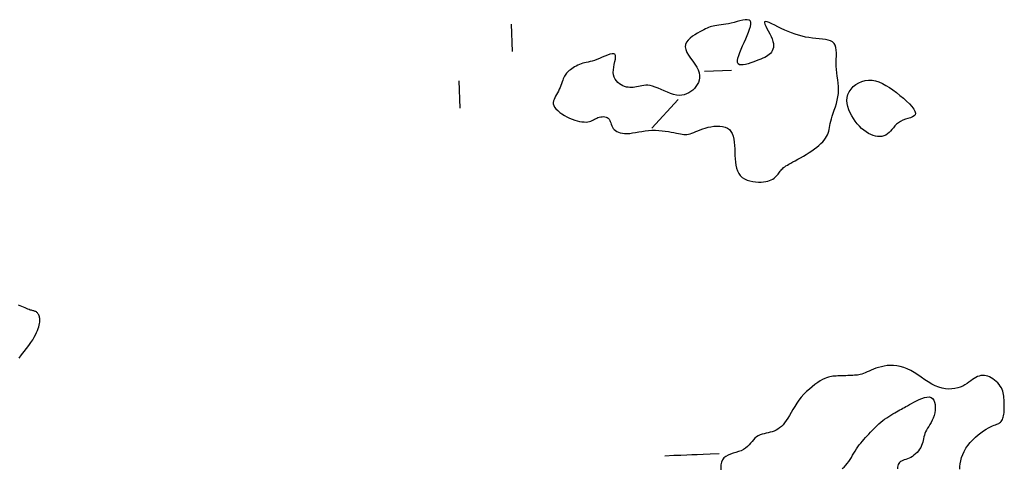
# Model space of a CAD drawing. Header units: millimetres. Extents: x 32690613 to 32693367, y 5343692 to 5344708.
# Tile 821 of 1009: x 32693143 to 32693179, y 5344129 to 5344145. Entities that reach past the tile are written whole.
import ezdxf

# ---------------------------------------------------------------- set-up
doc = ezdxf.new("R2010")
doc.units = ezdxf.units.MM
doc.header["$LTSCALE"] = 20
doc.layers.add('02-DGM_HL_492.50', color=92, linetype='Continuous')

msp = doc.modelspace()

# ---------------------------------------------------------------- linework, layer by layer
at = {"layer": '02-DGM_HL_492.50', "elevation": 492.5, "flags": 128}
for points in [[(32693160.985, 5344144.786), (32693161.024, 5344143.786)], [(32693168.057, 5344143.06), (32693169.057, 5344143.099)], [(32693159.064, 5344142.709), (32693159.103, 5344141.71)], [(32693167.097, 5344142.022), (32693166.137, 5344140.984)], [(32693142.959, 5344132.566), (32693143.052, 5344132.688), (32693143.145, 5344132.806), (32693143.235, 5344132.921), (32693143.319, 5344133.031), (32693143.393, 5344133.136), (32693143.458, 5344133.235), (32693143.514, 5344133.328), (32693143.561, 5344133.416), (32693143.601, 5344133.498), (32693143.634, 5344133.575), (32693143.661, 5344133.647), (32693143.682, 5344133.713), (32693143.697, 5344133.773), (32693143.709, 5344133.829), (32693143.716, 5344133.88), (32693143.719, 5344133.927), (32693143.719, 5344133.97), (32693143.715, 5344134.01), (32693143.709, 5344134.046), (32693143.701, 5344134.08), (32693143.69, 5344134.112), (32693143.677, 5344134.142), (32693143.663, 5344134.169), (32693143.647, 5344134.194), (32693143.63, 5344134.216), (32693143.612, 5344134.235), (32693143.592, 5344134.251), (32693143.571, 5344134.264), (32693143.549, 5344134.275), (32693143.526, 5344134.283), (32693143.501, 5344134.289), (32693143.473, 5344134.296), (32693143.443, 5344134.303), (32693143.409, 5344134.312), (32693143.371, 5344134.323), (32693143.329, 5344134.338), (32693143.282, 5344134.357), (32693143.231, 5344134.38), (32693143.177, 5344134.404), (32693143.119, 5344134.43), (32693143.059, 5344134.456), (32693142.997, 5344134.48), (32693142.935, 5344134.502)], [(32693177.411, 5344128.498), (32693177.412, 5344128.595), (32693177.424, 5344128.699), (32693177.446, 5344128.808), (32693177.478, 5344128.921), (32693177.52, 5344129.035), (32693177.573, 5344129.149), (32693177.636, 5344129.262), (32693177.71, 5344129.371), (32693177.794, 5344129.476), (32693177.886, 5344129.575), (32693177.984, 5344129.668), (32693178.085, 5344129.754), (32693178.185, 5344129.832), (32693178.284, 5344129.902), (32693178.377, 5344129.962), (32693178.464, 5344130.012), (32693178.54, 5344130.052), (32693178.608, 5344130.083), (32693178.668, 5344130.107), (32693178.72, 5344130.126), (32693178.766, 5344130.143), (32693178.806, 5344130.159), (32693178.841, 5344130.175), (32693178.873, 5344130.195), (32693178.902, 5344130.22), (32693178.929, 5344130.249), (32693178.952, 5344130.283), (32693178.973, 5344130.321), (32693178.991, 5344130.362), (32693179.006, 5344130.407), (32693179.018, 5344130.456), (32693179.028, 5344130.507), (32693179.035, 5344130.561), (32693179.04, 5344130.616), (32693179.043, 5344130.674), (32693179.044, 5344130.733), (32693179.043, 5344130.794), (32693179.042, 5344130.855), (32693179.04, 5344130.917), (32693179.037, 5344130.98), (32693179.035, 5344131.042), (32693179.031, 5344131.105), (32693179.026, 5344131.167), (32693179.017, 5344131.229), (32693179.005, 5344131.291), (32693178.988, 5344131.353), (32693178.965, 5344131.415), (32693178.935, 5344131.476), (32693178.897, 5344131.537), (32693178.853, 5344131.597), (32693178.803, 5344131.654), (32693178.748, 5344131.709), (32693178.69, 5344131.759), (32693178.629, 5344131.804), (32693178.566, 5344131.844), (32693178.502, 5344131.876), (32693178.438, 5344131.901), (32693178.375, 5344131.918), (32693178.312, 5344131.927), (32693178.25, 5344131.929), (32693178.187, 5344131.923), (32693178.125, 5344131.908), (32693178.064, 5344131.887), (32693178.002, 5344131.857), (32693177.941, 5344131.819), (32693177.879, 5344131.776), (32693177.815, 5344131.729), (32693177.749, 5344131.68), (32693177.678, 5344131.631), (32693177.603, 5344131.583), (32693177.521, 5344131.539), (32693177.432, 5344131.501), (32693177.336, 5344131.47), (32693177.233, 5344131.447), (32693177.123, 5344131.435), (32693177.008, 5344131.432), (32693176.888, 5344131.441), (32693176.765, 5344131.463), (32693176.64, 5344131.498), (32693176.513, 5344131.548), (32693176.386, 5344131.613), (32693176.258, 5344131.69), (32693176.129, 5344131.774), (32693176.001, 5344131.862), (32693175.872, 5344131.95), (32693175.744, 5344132.034), (32693175.616, 5344132.111), (32693175.488, 5344132.175), (32693175.361, 5344132.225), (32693175.235, 5344132.261), (32693175.111, 5344132.284), (32693174.99, 5344132.295), (32693174.871, 5344132.296), (32693174.756, 5344132.288), (32693174.646, 5344132.272), (32693174.54, 5344132.25), (32693174.439, 5344132.222), (32693174.344, 5344132.192), (32693174.254, 5344132.158), (32693174.17, 5344132.124), (32693174.09, 5344132.09), (32693174.016, 5344132.057), (32693173.947, 5344132.027), (32693173.882, 5344132.002), (32693173.823, 5344131.981), (32693173.767, 5344131.965), (32693173.714, 5344131.953), (32693173.662, 5344131.944), (32693173.61, 5344131.938), (32693173.557, 5344131.934), (32693173.501, 5344131.931), (32693173.441, 5344131.929), (32693173.376, 5344131.926), (32693173.307, 5344131.923), (32693173.236, 5344131.921), (32693173.163, 5344131.918), (32693173.09, 5344131.915), (32693173.019, 5344131.912), (32693172.95, 5344131.91), (32693172.885, 5344131.907), (32693172.825, 5344131.904), (32693172.768, 5344131.901), (32693172.713, 5344131.894), (32693172.657, 5344131.884), (32693172.599, 5344131.869), (32693172.536, 5344131.846), (32693172.467, 5344131.816), (32693172.39, 5344131.776), (32693172.304, 5344131.726), (32693172.21, 5344131.666), (32693172.11, 5344131.596), (32693172.008, 5344131.518), (32693171.904, 5344131.432), (32693171.801, 5344131.339), (32693171.702, 5344131.24), (32693171.609, 5344131.134), (32693171.523, 5344131.024), (32693171.444, 5344130.912), (32693171.371, 5344130.798), (32693171.303, 5344130.685), (32693171.239, 5344130.574), (32693171.178, 5344130.469), (32693171.118, 5344130.369), (32693171.059, 5344130.279), (32693170.999, 5344130.198), (32693170.939, 5344130.127), (32693170.878, 5344130.066), (32693170.815, 5344130.012), (32693170.751, 5344129.967), (32693170.685, 5344129.928), (32693170.617, 5344129.896), (32693170.546, 5344129.87), (32693170.473, 5344129.848), (32693170.398, 5344129.83), (32693170.322, 5344129.813), (32693170.247, 5344129.795), (32693170.173, 5344129.775), (32693170.102, 5344129.751), (32693170.034, 5344129.72), (32693169.97, 5344129.68), (32693169.912, 5344129.632), (32693169.857, 5344129.575), (32693169.804, 5344129.514), (32693169.75, 5344129.449), (32693169.693, 5344129.385), (32693169.632, 5344129.323), (32693169.564, 5344129.266), (32693169.488, 5344129.217), (32693169.401, 5344129.176), (32693169.307, 5344129.143), (32693169.209, 5344129.113), (32693169.111, 5344129.084), (32693169.015, 5344129.052), (32693168.925, 5344129.015), (32693168.845, 5344128.969), (32693168.777, 5344128.911), (32693168.725, 5344128.839), (32693168.689, 5344128.756), (32693168.667, 5344128.664), (32693168.66, 5344128.568), (32693168.667, 5344128.47)], [(32693173.105, 5344128.519), (32693173.173, 5344128.578), (32693173.235, 5344128.64), (32693173.293, 5344128.708), (32693173.346, 5344128.779), (32693173.396, 5344128.853), (32693173.443, 5344128.93), (32693173.489, 5344129.008), (32693173.535, 5344129.086), (32693173.581, 5344129.164), (32693173.629, 5344129.24), (32693173.679, 5344129.313), (32693173.732, 5344129.385), (32693173.787, 5344129.454), (32693173.844, 5344129.522), (32693173.902, 5344129.589), (32693173.961, 5344129.655), (32693174.02, 5344129.72), (32693174.08, 5344129.785), (32693174.14, 5344129.85), (32693174.201, 5344129.915), (32693174.262, 5344129.979), (32693174.324, 5344130.042), (32693174.387, 5344130.103), (32693174.452, 5344130.163), (32693174.52, 5344130.222), (32693174.589, 5344130.278), (32693174.661, 5344130.331), (32693174.735, 5344130.383), (32693174.809, 5344130.431), (32693174.884, 5344130.477), (32693174.957, 5344130.52), (32693175.028, 5344130.561), (32693175.095, 5344130.599), (32693175.159, 5344130.634), (32693175.218, 5344130.666), (32693175.274, 5344130.697), (32693175.328, 5344130.727), (32693175.384, 5344130.757), (32693175.441, 5344130.789), (32693175.503, 5344130.823), (32693175.572, 5344130.861), (32693175.649, 5344130.903), (32693175.735, 5344130.95), (32693175.828, 5344130.999), (32693175.926, 5344131.046), (32693176.024, 5344131.088), (32693176.12, 5344131.12), (32693176.21, 5344131.14), (32693176.292, 5344131.143), (32693176.363, 5344131.126), (32693176.419, 5344131.085), (32693176.462, 5344131.025), (32693176.492, 5344130.949), (32693176.509, 5344130.86), (32693176.515, 5344130.763), (32693176.51, 5344130.662), (32693176.496, 5344130.561), (32693176.472, 5344130.463), (32693176.441, 5344130.371), (32693176.404, 5344130.287), (32693176.362, 5344130.208), (32693176.318, 5344130.133), (32693176.275, 5344130.063), (32693176.233, 5344129.996), (32693176.194, 5344129.931), (32693176.162, 5344129.867), (32693176.137, 5344129.803), (32693176.117, 5344129.74), (32693176.102, 5344129.677), (32693176.088, 5344129.614), (32693176.075, 5344129.551), (32693176.06, 5344129.487), (32693176.04, 5344129.424), (32693176.015, 5344129.361), (32693175.982, 5344129.297), (32693175.943, 5344129.234), (32693175.898, 5344129.173), (32693175.847, 5344129.114), (32693175.793, 5344129.06), (32693175.735, 5344129.01), (32693175.676, 5344128.965), (32693175.615, 5344128.928), (32693175.554, 5344128.898), (32693175.493, 5344128.874), (32693175.435, 5344128.853), (32693175.379, 5344128.835), (32693175.327, 5344128.817), (32693175.28, 5344128.798), (32693175.239, 5344128.774), (32693175.205, 5344128.745), (32693175.179, 5344128.709), (32693175.159, 5344128.667), (32693175.145, 5344128.62), (32693175.135, 5344128.569), (32693175.128, 5344128.515)], [(32693166.605, 5344128.993), (32693166.937, 5344129.006), (32693167.199, 5344129.016), (32693167.413, 5344129.025), (32693167.605, 5344129.032), (32693167.796, 5344129.039), (32693168.011, 5344129.048), (32693168.272, 5344129.058), (32693168.604, 5344129.071)]]:
    msp.add_lwpolyline(points, dxfattribs=at)
for points in [[(32693164.781, 5344143.683), (32693164.737, 5344143.701), (32693164.676, 5344143.7), (32693164.599, 5344143.682), (32693164.511, 5344143.651), (32693164.415, 5344143.613), (32693164.316, 5344143.571), (32693164.216, 5344143.529), (32693164.121, 5344143.49), (32693164.032, 5344143.459), (32693163.95, 5344143.435), (32693163.873, 5344143.415), (32693163.801, 5344143.399), (32693163.733, 5344143.384), (32693163.668, 5344143.369), (32693163.605, 5344143.353), (32693163.543, 5344143.334), (32693163.482, 5344143.311), (32693163.421, 5344143.284), (32693163.362, 5344143.253), (32693163.304, 5344143.221), (32693163.25, 5344143.187), (32693163.199, 5344143.152), (32693163.151, 5344143.117), (32693163.108, 5344143.084), (32693163.07, 5344143.052), (32693163.037, 5344143.02), (32693163.007, 5344142.988), (32693162.98, 5344142.955), (32693162.956, 5344142.92), (32693162.933, 5344142.881), (32693162.912, 5344142.837), (32693162.89, 5344142.788), (32693162.869, 5344142.732), (32693162.846, 5344142.671), (32693162.823, 5344142.606), (32693162.799, 5344142.538), (32693162.772, 5344142.469), (32693162.744, 5344142.4), (32693162.714, 5344142.332), (32693162.681, 5344142.267), (32693162.647, 5344142.204), (32693162.611, 5344142.145), (32693162.579, 5344142.088), (32693162.551, 5344142.033), (32693162.53, 5344141.977), (32693162.52, 5344141.922), (32693162.522, 5344141.865), (32693162.54, 5344141.806), (32693162.574, 5344141.745), (32693162.624, 5344141.683), (32693162.687, 5344141.619), (32693162.76, 5344141.557), (32693162.843, 5344141.497), (32693162.932, 5344141.44), (32693163.025, 5344141.388), (32693163.121, 5344141.341), (32693163.216, 5344141.302), (32693163.31, 5344141.269), (32693163.402, 5344141.243), (32693163.49, 5344141.223), (32693163.575, 5344141.21), (32693163.654, 5344141.204), (32693163.727, 5344141.203), (32693163.793, 5344141.209), (32693163.851, 5344141.221), (32693163.903, 5344141.237), (32693163.95, 5344141.256), (32693163.994, 5344141.278), (32693164.035, 5344141.302), (32693164.076, 5344141.325), (32693164.118, 5344141.346), (32693164.162, 5344141.365), (32693164.21, 5344141.381), (32693164.261, 5344141.392), (32693164.313, 5344141.398), (32693164.364, 5344141.399), (32693164.414, 5344141.394), (32693164.461, 5344141.383), (32693164.503, 5344141.364), (32693164.539, 5344141.338), (32693164.568, 5344141.305), (32693164.591, 5344141.264), (32693164.611, 5344141.219), (32693164.629, 5344141.17), (32693164.647, 5344141.119), (32693164.666, 5344141.068), (32693164.69, 5344141.018), (32693164.72, 5344140.97), (32693164.757, 5344140.927), (32693164.801, 5344140.888), (32693164.853, 5344140.854), (32693164.913, 5344140.827), (32693164.98, 5344140.805), (32693165.055, 5344140.79), (32693165.138, 5344140.782), (32693165.228, 5344140.781), (32693165.325, 5344140.789), (32693165.429, 5344140.802), (32693165.538, 5344140.82), (32693165.653, 5344140.84), (32693165.771, 5344140.86), (32693165.892, 5344140.878), (32693166.016, 5344140.892), (32693166.14, 5344140.901), (32693166.265, 5344140.902), (32693166.389, 5344140.896), (32693166.51, 5344140.886), (32693166.628, 5344140.871), (32693166.74, 5344140.853), (32693166.846, 5344140.834), (32693166.945, 5344140.815), (32693167.034, 5344140.796), (32693167.113, 5344140.78), (32693167.184, 5344140.766), (32693167.248, 5344140.756), (32693167.307, 5344140.75), (32693167.363, 5344140.748), (32693167.419, 5344140.751), (32693167.475, 5344140.76), (32693167.535, 5344140.774), (32693167.599, 5344140.795), (32693167.669, 5344140.822), (32693167.743, 5344140.852), (32693167.823, 5344140.885), (32693167.907, 5344140.918), (32693167.997, 5344140.951), (32693168.093, 5344140.981), (32693168.193, 5344141.009), (32693168.299, 5344141.031), (32693168.407, 5344141.046), (32693168.516, 5344141.054), (32693168.622, 5344141.053), (32693168.724, 5344141.041), (32693168.818, 5344141.017), (32693168.903, 5344140.98), (32693168.975, 5344140.928), (32693169.032, 5344140.86), (32693169.077, 5344140.778), (32693169.11, 5344140.684), (32693169.134, 5344140.58), (32693169.151, 5344140.467), (32693169.161, 5344140.349), (32693169.169, 5344140.226), (32693169.174, 5344140.102), (32693169.179, 5344139.977), (32693169.186, 5344139.854), (32693169.197, 5344139.734), (32693169.213, 5344139.62), (32693169.238, 5344139.511), (32693169.271, 5344139.411), (32693169.316, 5344139.321), (32693169.374, 5344139.242), (32693169.447, 5344139.176), (32693169.531, 5344139.122), (32693169.625, 5344139.08), (32693169.726, 5344139.047), (32693169.83, 5344139.025), (32693169.934, 5344139.011), (32693170.037, 5344139.004), (32693170.134, 5344139.005), (32693170.224, 5344139.012), (32693170.306, 5344139.024), (32693170.38, 5344139.04), (32693170.448, 5344139.062), (32693170.509, 5344139.087), (32693170.564, 5344139.116), (32693170.612, 5344139.147), (32693170.655, 5344139.181), (32693170.693, 5344139.217), (32693170.727, 5344139.254), (32693170.757, 5344139.292), (32693170.785, 5344139.33), (32693170.812, 5344139.368), (32693170.838, 5344139.405), (32693170.865, 5344139.44), (32693170.894, 5344139.474), (32693170.926, 5344139.505), (32693170.961, 5344139.535), (32693171, 5344139.565), (32693171.046, 5344139.595), (32693171.097, 5344139.626), (32693171.156, 5344139.66), (32693171.224, 5344139.698), (32693171.301, 5344139.74), (32693171.387, 5344139.788), (32693171.481, 5344139.84), (32693171.581, 5344139.897), (32693171.685, 5344139.957), (32693171.789, 5344140.019), (32693171.893, 5344140.084), (32693171.993, 5344140.149), (32693172.088, 5344140.216), (32693172.176, 5344140.282), (32693172.255, 5344140.347), (32693172.327, 5344140.413), (32693172.391, 5344140.478), (32693172.447, 5344140.542), (32693172.495, 5344140.607), (32693172.536, 5344140.671), (32693172.568, 5344140.735), (32693172.593, 5344140.798), (32693172.613, 5344140.863), (32693172.628, 5344140.929), (32693172.641, 5344140.998), (32693172.654, 5344141.071), (32693172.669, 5344141.149), (32693172.688, 5344141.233), (32693172.712, 5344141.324), (32693172.743, 5344141.423), (32693172.779, 5344141.529), (32693172.818, 5344141.64), (32693172.857, 5344141.757), (32693172.894, 5344141.878), (32693172.926, 5344142.001), (32693172.952, 5344142.126), (32693172.968, 5344142.251), (32693172.973, 5344142.377), (32693172.969, 5344142.502), (32693172.958, 5344142.626), (32693172.943, 5344142.751), (32693172.926, 5344142.875), (32693172.909, 5344143), (32693172.895, 5344143.124), (32693172.887, 5344143.249), (32693172.885, 5344143.374), (32693172.888, 5344143.497), (32693172.892, 5344143.616), (32693172.894, 5344143.729), (32693172.891, 5344143.834), (32693172.878, 5344143.929), (32693172.853, 5344144.012), (32693172.813, 5344144.08), (32693172.755, 5344144.133), (32693172.68, 5344144.172), (32693172.59, 5344144.2), (32693172.489, 5344144.22), (32693172.379, 5344144.235), (32693172.261, 5344144.246), (32693172.138, 5344144.257), (32693172.013, 5344144.271), (32693171.887, 5344144.29), (32693171.761, 5344144.314), (32693171.635, 5344144.342), (32693171.509, 5344144.377), (32693171.382, 5344144.416), (32693171.255, 5344144.461), (32693171.128, 5344144.51), (32693171.001, 5344144.565), (32693170.874, 5344144.625), (32693170.75, 5344144.686), (32693170.633, 5344144.744), (32693170.526, 5344144.797), (32693170.433, 5344144.84), (32693170.356, 5344144.868), (32693170.299, 5344144.88), (32693170.266, 5344144.87), (32693170.259, 5344144.837), (32693170.274, 5344144.782), (32693170.305, 5344144.711), (32693170.349, 5344144.627), (32693170.399, 5344144.534), (32693170.451, 5344144.436), (32693170.5, 5344144.337), (32693170.541, 5344144.242), (32693170.569, 5344144.153), (32693170.585, 5344144.071), (32693170.59, 5344143.996), (32693170.584, 5344143.927), (32693170.57, 5344143.864), (32693170.546, 5344143.808), (32693170.515, 5344143.757), (32693170.478, 5344143.711), (32693170.435, 5344143.67), (32693170.387, 5344143.633), (32693170.333, 5344143.599), (32693170.272, 5344143.567), (32693170.205, 5344143.537), (32693170.131, 5344143.506), (32693170.049, 5344143.474), (32693169.961, 5344143.44), (32693169.865, 5344143.405), (32693169.765, 5344143.369), (32693169.666, 5344143.337), (32693169.57, 5344143.311), (32693169.481, 5344143.294), (32693169.404, 5344143.29), (32693169.341, 5344143.301), (32693169.298, 5344143.331), (32693169.276, 5344143.382), (32693169.273, 5344143.452), (32693169.288, 5344143.538), (32693169.317, 5344143.638), (32693169.357, 5344143.748), (32693169.406, 5344143.867), (32693169.46, 5344143.991), (32693169.517, 5344144.118), (32693169.574, 5344144.245), (32693169.629, 5344144.369), (32693169.677, 5344144.488), (32693169.717, 5344144.599), (32693169.746, 5344144.698), (32693169.761, 5344144.784), (32693169.759, 5344144.854), (32693169.737, 5344144.905), (32693169.693, 5344144.935), (32693169.63, 5344144.947), (32693169.552, 5344144.944), (32693169.461, 5344144.929), (32693169.362, 5344144.906), (32693169.257, 5344144.879), (32693169.15, 5344144.849), (32693169.045, 5344144.822), (32693168.944, 5344144.8), (32693168.848, 5344144.782), (32693168.758, 5344144.768), (32693168.672, 5344144.756), (32693168.592, 5344144.745), (32693168.517, 5344144.735), (32693168.447, 5344144.725), (32693168.382, 5344144.713), (32693168.322, 5344144.699), (32693168.266, 5344144.682), (32693168.211, 5344144.662), (32693168.156, 5344144.638), (32693168.098, 5344144.611), (32693168.035, 5344144.578), (32693167.967, 5344144.542), (32693167.89, 5344144.499), (32693167.804, 5344144.452), (32693167.713, 5344144.398), (32693167.623, 5344144.339), (32693167.537, 5344144.274), (32693167.463, 5344144.202), (32693167.404, 5344144.125), (32693167.367, 5344144.041), (32693167.355, 5344143.95), (32693167.374, 5344143.854), (32693167.417, 5344143.752), (32693167.479, 5344143.646), (32693167.552, 5344143.538), (32693167.631, 5344143.428), (32693167.708, 5344143.319), (32693167.778, 5344143.212), (32693167.833, 5344143.107), (32693167.869, 5344143.007), (32693167.885, 5344142.911), (32693167.884, 5344142.82), (32693167.869, 5344142.733), (32693167.84, 5344142.651), (32693167.799, 5344142.574), (32693167.75, 5344142.502), (32693167.693, 5344142.435), (32693167.63, 5344142.372), (32693167.562, 5344142.316), (32693167.488, 5344142.268), (32693167.409, 5344142.229), (32693167.324, 5344142.2), (32693167.233, 5344142.182), (32693167.137, 5344142.177), (32693167.035, 5344142.186), (32693166.928, 5344142.21), (32693166.816, 5344142.246), (32693166.702, 5344142.29), (32693166.588, 5344142.339), (32693166.475, 5344142.39), (32693166.365, 5344142.438), (32693166.259, 5344142.48), (32693166.161, 5344142.514), (32693166.07, 5344142.535), (32693165.986, 5344142.546), (32693165.909, 5344142.548), (32693165.836, 5344142.543), (32693165.768, 5344142.533), (32693165.703, 5344142.519), (32693165.64, 5344142.505), (32693165.578, 5344142.491), (32693165.516, 5344142.479), (32693165.453, 5344142.471), (32693165.391, 5344142.467), (32693165.328, 5344142.467), (32693165.266, 5344142.473), (32693165.203, 5344142.484), (32693165.139, 5344142.502), (32693165.076, 5344142.527), (32693165.012, 5344142.56), (32693164.951, 5344142.6), (32693164.892, 5344142.649), (32693164.84, 5344142.705), (32693164.794, 5344142.77), (32693164.759, 5344142.843), (32693164.734, 5344142.924), (32693164.723, 5344143.013), (32693164.727, 5344143.111), (32693164.74, 5344143.212), (32693164.76, 5344143.314), (32693164.781, 5344143.412), (32693164.798, 5344143.502), (32693164.807, 5344143.58), (32693164.803, 5344143.641)], [(32693173.317, 5344142.209), (32693173.364, 5344142.313), (32693173.431, 5344142.409), (32693173.513, 5344142.498), (32693173.608, 5344142.575), (32693173.715, 5344142.64), (32693173.83, 5344142.691), (32693173.95, 5344142.725), (32693174.074, 5344142.739), (32693174.2, 5344142.734), (32693174.326, 5344142.71), (32693174.453, 5344142.669), (32693174.58, 5344142.613), (32693174.708, 5344142.544), (32693174.836, 5344142.464), (32693174.964, 5344142.375), (32693175.093, 5344142.279), (32693175.222, 5344142.177), (32693175.346, 5344142.073), (32693175.463, 5344141.969), (32693175.568, 5344141.867), (32693175.657, 5344141.769), (32693175.727, 5344141.678), (32693175.772, 5344141.597), (32693175.79, 5344141.528), (32693175.777, 5344141.472), (32693175.738, 5344141.428), (32693175.678, 5344141.391), (32693175.602, 5344141.361), (32693175.515, 5344141.332), (32693175.423, 5344141.302), (32693175.332, 5344141.269), (32693175.245, 5344141.228), (32693175.169, 5344141.179), (32693175.101, 5344141.122), (32693175.04, 5344141.06), (32693174.984, 5344140.996), (32693174.93, 5344140.932), (32693174.876, 5344140.87), (32693174.822, 5344140.814), (32693174.763, 5344140.765), (32693174.7, 5344140.726), (32693174.631, 5344140.697), (32693174.558, 5344140.679), (32693174.482, 5344140.67), (32693174.402, 5344140.673), (32693174.321, 5344140.685), (32693174.237, 5344140.708), (32693174.153, 5344140.741), (32693174.068, 5344140.784), (32693173.983, 5344140.838), (32693173.899, 5344140.9), (32693173.817, 5344140.971), (32693173.737, 5344141.05), (32693173.66, 5344141.136), (32693173.587, 5344141.229), (32693173.518, 5344141.328), (32693173.454, 5344141.432), (32693173.398, 5344141.54), (32693173.35, 5344141.652), (32693173.313, 5344141.765), (32693173.29, 5344141.878), (32693173.281, 5344141.991), (32693173.289, 5344142.102)]]:
    msp.add_lwpolyline(points, close=True, dxfattribs=at)

doc.saveas('drawing.dxf')
